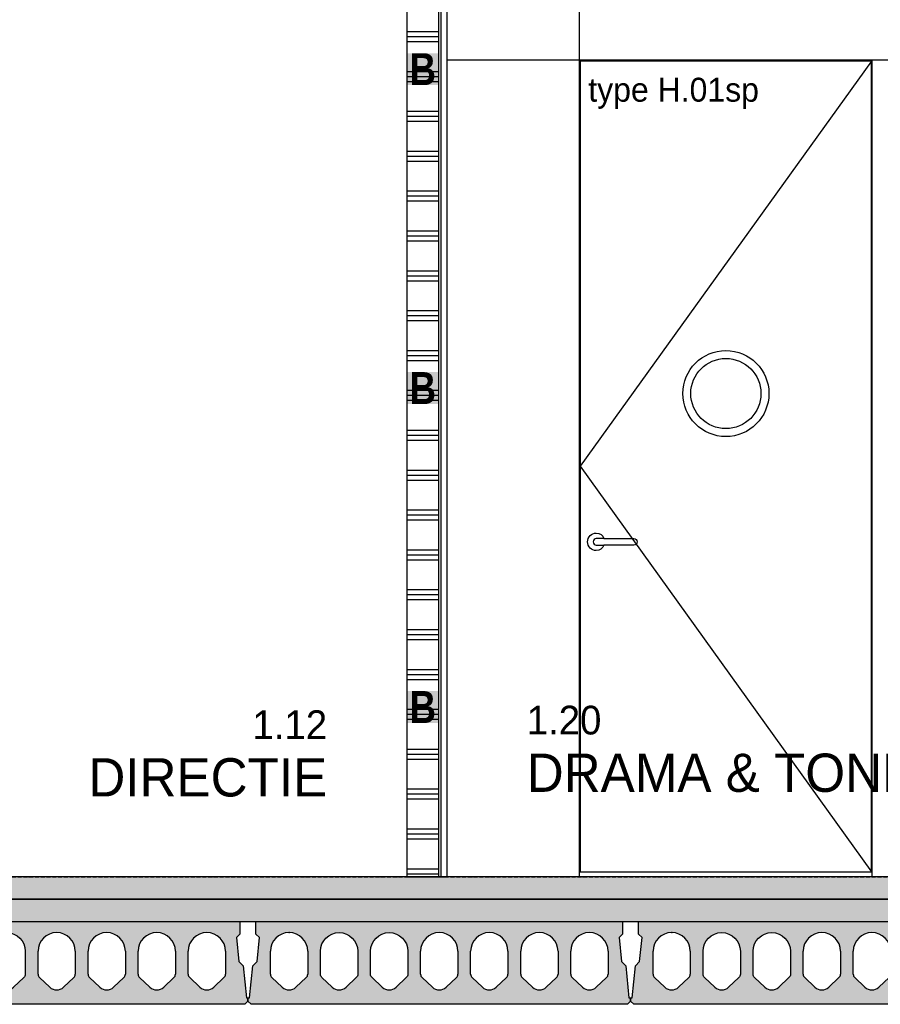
# Model space of a CAD drawing. Header units: millimetres. Extents: x -297000 to 504135, y -166520 to 252050.
# Tile 292 of 416: x 15209 to 17908, y -12200 to -9113. Entities that reach past the tile are written whole.
import ezdxf

# ---------------------------------------------------------------- set-up
doc = ezdxf.new("R2010")
doc.units = ezdxf.units.MM
doc.header["$MEASUREMENT"] = 0
doc.linetypes.add('ACAD_ISO10W100', pattern=[18, 12, -3, 0, -3])
doc.linetypes.add('CENTER', pattern=[50.800000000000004, 31.75, -6.349999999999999, 6.349999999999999, -6.349999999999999])
for name, color, linetype in [('010_T0050_T', 4, 'Continuous'), ('040_AXPRI_B', 9, 'CENTER'), ('053_SHADE_S', 253, 'Continuous'), ('068_HATCH_H', 8, 'Continuous'), ('220_WALIN_E', 1, 'Continuous'), ('220_WALIN_G', 1, 'Continuous'), ('299_CONCR_G', 3, 'Continuous'), ('299_CONCR_H', 251, 'Continuous'), ('320_DOORS_E', 8, 'Continuous'), ('420_WAFIN_G', 1, 'Continuous')]:
    doc.layers.add(name, color=color, linetype=linetype)
doc.styles.add('VMX 1 SMALL 100', font='unvr55w.TTF', dxfattribs={"height": 100})
doc.styles.add('VMX 2 MEDIUM 50', font='unvr55w.TTF', dxfattribs={"height": 100})

# ---------------------------------------------------------------- blocks, each defined once
blk = doc.blocks.new('GRID02')
at = {"layer": '040_AXPRI_B', "linetype": 'ACAD_ISO10W100'}
blk.add_lwpolyline([(-4000, 3800), (27199.99999785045, 3800)], dxfattribs=at)
blk = doc.blocks.new('KANAALPLAAT260')
at = {"layer": '299_CONCR_H'}
h = blk.add_hatch(color=256, dxfattribs=at)
h.paths.add_polyline_path([(5.049627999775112, 120.4962809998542), (18.44946200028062, 133.8961149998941), (25.96350099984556, 209.0364990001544), (15, 220), (15, 260), (1165, 260), (1165, 220), (1154.036499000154, 209.0364990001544), (1161.550537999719, 133.8961149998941), (1174.950372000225, 120.4962809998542), (1185, 20), (1190, 20), (1190, 10), (1180, 0), (0, 0), (-10, 10), (-10, 20), (-5, 20)])
edge = h.paths.add_edge_path(flags=16)
edge.add_arc((119, 76.68257113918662), 31.68257478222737, 226.8415831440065, 313.1584168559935)
edge.add_line((140.6714472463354, 53.57123368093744), (172.760268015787, 83.66084609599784))
edge.add_arc((162.5, 94.60282490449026), 15, 313.1584168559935, 360)
edge.add_line((177.5, 94.60282490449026), (177.5, 166.5))
edge.add_arc((119, 166.5), 58.5, 0, 180)
edge.add_line((60.5, 166.5), (60.5, 94.60282490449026))
edge.add_arc((75.5, 94.60282490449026), 14.99999999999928, 180, 226.8415831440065)
edge.add_line((65.239731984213, 83.66084609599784), (97.32855275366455, 53.57123368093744))
edge = h.paths.add_edge_path(flags=16)
edge.add_line((254.3285527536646, 53.57123368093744), (222.239731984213, 83.66084609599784))
edge.add_arc((232.5, 94.60282490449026), 14.99999999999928, 180, 226.8415831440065, ccw=False)
edge.add_line((217.5, 94.60282490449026), (217.5, 166.5))
edge.add_arc((276, 166.5), 58.5, 0, 180, ccw=False)
edge.add_line((334.5, 166.5), (334.5, 94.60282490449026))
edge.add_arc((319.5, 94.60282490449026), 15, -46.841583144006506, 0, ccw=False)
edge.add_line((329.760268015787, 83.66084609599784), (297.6714472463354, 53.57123368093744))
edge.add_arc((276, 76.68257113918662), 31.68257478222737, 226.8415831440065, 313.1584168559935, ccw=False)
edge = h.paths.add_edge_path(flags=16)
edge.add_arc((389.5, 94.60282490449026), 14.99999999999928, 180, 226.8415831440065)
edge.add_line((379.239731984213, 83.66084609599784), (411.3285527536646, 53.57123368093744))
edge.add_arc((433, 76.68257113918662), 31.68257478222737, 226.8415831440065, 313.1584168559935)
edge.add_line((454.6714472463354, 53.57123368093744), (486.760268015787, 83.66084609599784))
edge.add_arc((476.5, 94.60282490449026), 15, 313.1584168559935, 360)
edge.add_line((491.5, 94.60282490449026), (491.5, 166.5))
edge.add_arc((433, 166.5), 58.5, 0, 180)
edge.add_line((374.5, 166.5), (374.5, 94.60282490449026))
edge = h.paths.add_edge_path(flags=16)
edge.add_arc((590, 76.68257113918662), 31.68257478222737, 226.8415831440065, 313.1584168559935)
edge.add_line((611.6714472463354, 53.57123368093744), (643.760268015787, 83.66084609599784))
edge.add_arc((633.5, 94.60282490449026), 15, 313.1584168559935, 360)
edge.add_line((648.5, 94.60282490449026), (648.5, 166.5))
edge.add_arc((590, 166.5), 58.5, 0, 180)
edge.add_line((531.5, 166.5), (531.5, 94.60282490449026))
edge.add_arc((546.5, 94.60282490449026), 14.99999999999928, 180, 226.8415831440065)
edge.add_line((536.239731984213, 83.66084609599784), (568.3285527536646, 53.57123368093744))
edge = h.paths.add_edge_path(flags=16)
edge.add_line((725.3285527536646, 53.57123368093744), (693.239731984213, 83.66084609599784))
edge.add_arc((703.5, 94.60282490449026), 14.99999999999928, 180, 226.8415831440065, ccw=False)
edge.add_line((688.5, 94.60282490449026), (688.5, 166.5))
edge.add_arc((747, 166.5), 58.5, 0, 180, ccw=False)
edge.add_line((805.5, 166.5), (805.5, 94.60282490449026))
edge.add_arc((790.5, 94.60282490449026), 15, -46.841583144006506, 0, ccw=False)
edge.add_line((800.760268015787, 83.66084609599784), (768.6714472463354, 53.57123368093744))
edge.add_arc((747, 76.68257113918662), 31.68257478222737, 226.8415831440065, 313.1584168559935, ccw=False)
edge = h.paths.add_edge_path(flags=16)
edge.add_arc((860.5, 94.60282490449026), 14.99999999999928, 180, 226.8415831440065)
edge.add_line((850.239731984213, 83.66084609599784), (882.3285527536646, 53.57123368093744))
edge.add_arc((904, 76.68257113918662), 31.68257478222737, 226.8415831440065, 313.1584168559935)
edge.add_line((925.6714472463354, 53.57123368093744), (957.760268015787, 83.66084609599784))
edge.add_arc((947.5, 94.60282490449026), 15, 313.1584168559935, 360)
edge.add_line((962.5, 94.60282490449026), (962.5, 166.5))
edge.add_arc((904, 166.5), 58.5, 0, 180)
edge.add_line((845.5, 166.5), (845.5, 94.60282490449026))
edge = h.paths.add_edge_path(flags=16)
edge.add_line((1002.5, 94.60282490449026), (1002.5, 166.5))
edge.add_arc((1061, 166.5), 58.5, 0, 180, ccw=False)
edge.add_line((1119.5, 166.5), (1119.5, 94.60282490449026))
edge.add_arc((1104.5, 94.60282490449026), 15, -46.841583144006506, 0, ccw=False)
edge.add_line((1114.760268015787, 83.66084609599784), (1082.671447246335, 53.57123368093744))
edge.add_arc((1061, 76.68257113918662), 31.68257478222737, 226.8415831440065, 313.1584168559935, ccw=False)
edge.add_line((1039.328552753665, 53.57123368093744), (1007.239731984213, 83.66084609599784))
edge.add_arc((1017.5, 94.60282490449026), 14.99999999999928, 180, 226.8415831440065, ccw=False)
at = {"layer": '299_CONCR_G'}
for p, q in [((60.5, 94.60282490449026), (60.5, 166.5)), ((177.5, 166.5), (177.5, 94.60282490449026)), ((531.5, 94.60282490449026), (531.5, 166.5)), ((648.5, 166.5), (648.5, 94.60282490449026)), ((688.5, 94.60282490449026), (688.5, 166.5)), ((805.5, 166.5), (805.5, 94.60282490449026)), ((845.5, 94.60282490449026), (845.5, 166.5)), ((962.5, 166.5), (962.5, 94.60282490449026)), ((1002.5, 94.60282490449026), (1002.5, 166.5)), ((1119.5, 166.5), (1119.5, 94.60282490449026)), ((97.32855275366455, 53.57123368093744), (65.239731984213, 83.66084609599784)), ((254.3285527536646, 53.57123368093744), (222.239731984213, 83.66084609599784)), ((329.760268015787, 83.66084609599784), (297.6714472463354, 53.57123368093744)), ((411.3285527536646, 53.57123368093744), (379.239731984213, 83.66084609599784)), ((486.760268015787, 83.66084609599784), (454.6714472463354, 53.57123368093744)), ((568.3285527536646, 53.57123368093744), (536.239731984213, 83.66084609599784)), ((643.760268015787, 83.66084609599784), (611.6714472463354, 53.57123368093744)), ((725.3285527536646, 53.57123368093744), (693.239731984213, 83.66084609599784)), ((800.760268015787, 83.66084609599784), (768.6714472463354, 53.57123368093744)), ((882.3285527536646, 53.57123368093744), (850.239731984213, 83.66084609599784)), ((957.760268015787, 83.66084609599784), (925.6714472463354, 53.57123368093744)), ((1039.328552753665, 53.57123368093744), (1007.239731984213, 83.66084609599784)), ((1114.760268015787, 83.66084609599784), (1082.671447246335, 53.57123368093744))]:
    blk.add_line(p, q, dxfattribs=at)
blk.add_lwpolyline([(1161.550537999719, 133.8961149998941), (1174.950372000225, 120.4962809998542), (1185, 20), (1190, 20), (1190, 10), (1180, 0), (0, 0), (-10, 10), (-10, 20), (-5, 20), (5.049627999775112, 120.4962809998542), (18.44946200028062, 133.8961149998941), (25.96350099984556, 209.0364990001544), (15, 220), (15, 260), (1165, 260), (1165, 220), (1154.036499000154, 209.0364990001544)], close=True, dxfattribs=at)
for points in [[(222.2397319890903, 83.6608460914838, -0.2072792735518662), (217.5, 94.60282490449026), (217.5, 166.5, -0.9999999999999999), (334.5, 166.5), (334.5, 94.60282490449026, -0.2072792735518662), (329.7602680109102, 83.66084609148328)], [(379.2397319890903, 83.6608460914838, -0.2072792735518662), (374.5, 94.60282490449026), (374.5, 166.5, -0.9999999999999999), (491.5, 166.5), (491.5, 94.60282490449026, -0.2072792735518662), (486.7602680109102, 83.66084609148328)]]:
    blk.add_lwpolyline(points, format="xyb", dxfattribs=at)
blk.add_lwpolyline([(172.760268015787, 83.66084609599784), (140.6714472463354, 53.57123368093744)], dxfattribs=at)
for centre, radius, start, end in [((119, 166.5), 58.5, 0, 180), ((590, 166.5), 58.5, 0, 180), ((747, 166.5), 58.5, 0, 180), ((904, 166.5), 58.5, 0, 180), ((1061, 166.5), 58.5, 0, 180), ((75.5, 94.60282490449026), 14.99999999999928, 180, 226.8415831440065), ((162.5, 94.60282490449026), 15, 313.1584168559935, 0), ((546.5, 94.60282490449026), 14.99999999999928, 180, 226.8415831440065), ((633.5, 94.60282490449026), 15, 313.1584168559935, 0), ((703.5, 94.60282490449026), 14.99999999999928, 180, 226.8415831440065), ((790.5, 94.60282490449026), 15, 313.1584168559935, 0), ((860.5, 94.60282490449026), 14.99999999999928, 180, 226.8415831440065), ((947.5, 94.60282490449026), 15, 313.1584168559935, 0), ((1017.5, 94.60282490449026), 14.99999999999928, 180, 226.8415831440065), ((1104.5, 94.60282490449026), 15, 313.1584168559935, 0), ((119, 76.68257113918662), 31.68257478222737, 226.8415831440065, 313.1584168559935), ((276, 76.68257113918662), 31.68257478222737, 226.8415831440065, 313.1584168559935), ((433, 76.68257113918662), 31.68257478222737, 226.8415831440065, 313.1584168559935), ((590, 76.68257113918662), 31.68257478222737, 226.8415831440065, 313.1584168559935), ((747, 76.68257113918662), 31.68257478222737, 226.8415831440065, 313.1584168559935), ((904, 76.68257113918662), 31.68257478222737, 226.8415831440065, 313.1584168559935), ((1061, 76.68257113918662), 31.68257478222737, 226.8415831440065, 313.1584168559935)]:
    blk.add_arc(centre, radius, start, end, dxfattribs=at)
at = {"layer": '299_CONCR_G', "linetype": 'ByBlock'}
blk.add_point((119.0456621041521, 224.9999821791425), dxfattribs=at)
blk = doc.blocks.new('1006_X-03.01')
at = {"layer": '053_SHADE_S'}
h = blk.add_hatch(color=256, dxfattribs=at)
h.paths.add_polyline_path([(-100.0000022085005, 3660), (23299.99998491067, 3659.999962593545), (23300.01118477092, 3729.999962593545), (-100.0000022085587, 3730)])
h.paths.add_polyline_path([(-100.0000022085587, 3730), (23300.01118477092, 3729.999962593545), (23300.01099170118, 3800), (-100.0000022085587, 3800)])
at = {"layer": '068_HATCH_H'}
h = blk.add_hatch(dxfattribs=at)
h.set_pattern_fill('PLAST', color=256, scale=500, angle=180, style=0)
h.set_pattern_definition([(180, (-71775.00000200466, 15600.00000125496), (-1.530808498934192e-14, -125), []), (180, (-71775.00000200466, 15584.37500125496), (-1.530808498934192e-14, -125), []), (180, (-71775.00000200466, 15568.75000125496), (-1.530808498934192e-14, -125), [])])
h.paths.add_polyline_path([(4098.385895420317, 3800), (4198.385895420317, 3800), (4198.385895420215, 7321.083285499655), (4098.385895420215, 7321.083285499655)])
h = blk.add_hatch(dxfattribs=at)
h.set_pattern_fill('AR-CONC', color=256, scale=10, style=0)
h.set_pattern_definition([(49.99999999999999, (-12325.00000200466, 15600.00000125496), (71.72601826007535, -6.275213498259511), [7.5, -82.5]), (355, (-12325.00000200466, 15600.00000125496), (-13.8751333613, 75.21921337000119), [6, -66]), (100.4514, (-12319.02283400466, 15599.47706725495), (57.85093817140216, 68.94395420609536), [6.374018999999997, -70.11421119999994]), (46.18420000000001, (-12325.00000200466, 15620.00000125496), (106.7241048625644, -16.55190143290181), [11.25, -123.75]), (96.6356, (-12316.10632750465, 15618.62067055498), (93.46627055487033, 97.41178709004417), [9.561028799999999, -105.1713]), (351.1842, (-12325.00000200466, 15620.00000125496), (93.46619451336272, 97.41186009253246), [9, -99]), (21, (-12315.00000200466, 15615.00000125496), (59.69070521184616, -40.26188906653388), [7.5, -82.5]), (326.0000000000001, (-12315.00000200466, 15615.00000125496), (24.33153319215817, 72.5150045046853), [6, -66]), (71.4514, (-12310.02577870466, 15611.64484065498), (84.02226285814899, 32.25304967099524), [6.374019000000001, -70.1142112]), (37.50000000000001, (-12325.00000200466, 15600.00000125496), (1.215985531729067, 33.28938538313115), [0, -65.19999999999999, 0, -67, 0, -66.25]), (7.499999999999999, (-12325.00000200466, 15600.00000125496), (26.30695374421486, 39.44117118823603), [0, -38.2, 0, -63.7, 0, -25.25]), (327.5, (-12347.30000200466, 15600.00000125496), (53.38224361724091, -2.25548717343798), [0, -25, 0, -78, 0, -103.5]), (317.5, (-12357.30000200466, 15600.00000125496), (58.31861693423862, 10.01049823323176), [0, -32.5, 0, -51.8, 0, -73.5])])
h.paths.add_polyline_path([(-100.0000022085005, 3660), (23299.99998491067, 3659.999962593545), (23300.01118477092, 3729.999962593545), (-100.0000022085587, 3730)])
at = {"layer": '220_WALIN_E'}
for points in [[(4639.9999978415, 3800.002486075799), (4640.002052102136, 7524.35894556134)], [(5800.00016082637, 6359.953305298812), (4224.385743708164, 6359.953867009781)], [(5557.991105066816, 3799.970599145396), (5557.992394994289, 6359.953881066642)], [(5555.500166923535, 3815.00332775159), (5555.492394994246, 6357.453433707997), (4642.492395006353, 6357.453433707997), (4642.500166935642, 3815.00332775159), (5555.500166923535, 3815.00332775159)]]:
    blk.add_lwpolyline(points, dxfattribs=at)
for radius in [135, 110]:
    blk.add_circle((5098.995586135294, 5314.999867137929), radius, dxfattribs=at)
at = {"layer": '220_WALIN_G', "ltscale": 10}
for p, q in [((4198.385895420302, 6232.071392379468), (4198.385895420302, 6432.071392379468)), ((4198.385895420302, 5232.071392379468), (4198.385895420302, 5432.071392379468)), ((4198.385895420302, 4232.071392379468), (4198.385895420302, 4432.071392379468))]:
    blk.add_line(p, q, dxfattribs=at)
blk.add_lwpolyline([(4098.385895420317, 3800), (4198.385895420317, 3800), (4198.385895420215, 7321.083285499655), (4098.385895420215, 7321.083285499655)], close=True, dxfattribs=at)
at = {"layer": '299_CONCR_G'}
for points in [[(-100.0000022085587, 3730), (23300.01118477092, 3729.999962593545), (23300.01099170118, 3800), (-100.0000022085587, 3800)], [(-100.0000022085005, 3660), (23299.99998491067, 3659.999962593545), (23300.01118477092, 3729.999962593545), (-100.0000022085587, 3730)]]:
    blk.add_lwpolyline(points, close=True, dxfattribs=at)
at = {"layer": '320_DOORS_E', "color": 1, "extrusion": (0, 1, 0)}
for p, q in [((4716.531098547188, 4860.00332775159), (4692.531098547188, 4860.00332775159)), ((4692.531098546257, 4840.00332775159), (4716.531098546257, 4840.00332775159))]:
    blk.add_line(p, q, dxfattribs=at)
at = {"layer": '320_DOORS_E'}
blk.add_lwpolyline([(5555.492394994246, 6357.453433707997), (4642.496280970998, 5087.478380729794), (5555.500166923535, 3815.00332775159)], dxfattribs=at)
at = {"layer": '320_DOORS_E', "color": 1}
blk.add_lwpolyline([(4716.531098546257, 4840.00332775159, -0.3205488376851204), (4692.531098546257, 4822.50332775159, -0.9999999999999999), (4692.531098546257, 4877.50332775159, -0.3540864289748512), (4716.531098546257, 4860.00332775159), (4810.531098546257, 4860.00332775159, -0.9999999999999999), (4810.531098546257, 4840.00332775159)], format="xyb", close=True, dxfattribs=at)
blk.add_arc((4692.531098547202, 4850), 9.999999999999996, 90, 270, dxfattribs=at)
at = {"layer": '420_WAFIN_G'}
blk.add_lwpolyline([(4224.385743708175, 3799.947195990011), (4224.385743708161, 7341.37464401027), (4205.385743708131, 7341.37464401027), (4205.385743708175, 3799.947195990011), (4224.385743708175, 3799.947195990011)], dxfattribs=at)
for name, p in [('GRID02', (0, 0)), ('KANAALPLAAT260', (2409.999997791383, 3400.000000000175)), ('KANAALPLAAT260', (3609.999997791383, 3400.000000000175)), ('KANAALPLAAT260', (4809.999997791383, 3400.000000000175))]:
    blk.add_blockref(name, p)
at = {"layer": '220_WALIN_E', "ltscale": 10, "char_height": 100, "width": 100, "attachment_point": 5, "style": 'VMX 1 SMALL 100', "bg_fill": 1, "box_fill_scale": 1, "bg_fill_color": 255, "bg_fill_transparency": 0}
for insert in [(4148.385895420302, 6332.071392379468), (4148.385895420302, 5332.071392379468), (4148.385895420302, 4332.071392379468)]:
    blk.add_mtext('{\\fUnivers Condensed|b1|i0|c0|p34;B}', dxfattribs=dict(at, insert=insert))

msp = doc.modelspace()

# ---------------------------------------------------------------- block references
msp.add_blockref('1006_X-03.01', (12325.00000211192, -15600.00000125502))

# ---------------------------------------------------------------- texts
at = {"layer": '010_T0050_T', "style": 'VMX 2 MEDIUM 50'}
for s, insert, char_height, attachment_point in [('type H.01sp', (16992.49285564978, -9392.547094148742), 75, 7), ('{\\H0.75x;1.20\\P}DRAMA & TONEEL', (16799.38574582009, -11263.89794597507), 120, 1), ('{\\H0.75x;1.12\\P}DIRECTIE{\\H0.75x; }', (16173.38589753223, -11550.00000125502), 120, 9)]:
    msp.add_mtext(s, dxfattribs=dict(at, insert=insert, char_height=char_height, attachment_point=attachment_point))

doc.saveas('drawing.dxf')
